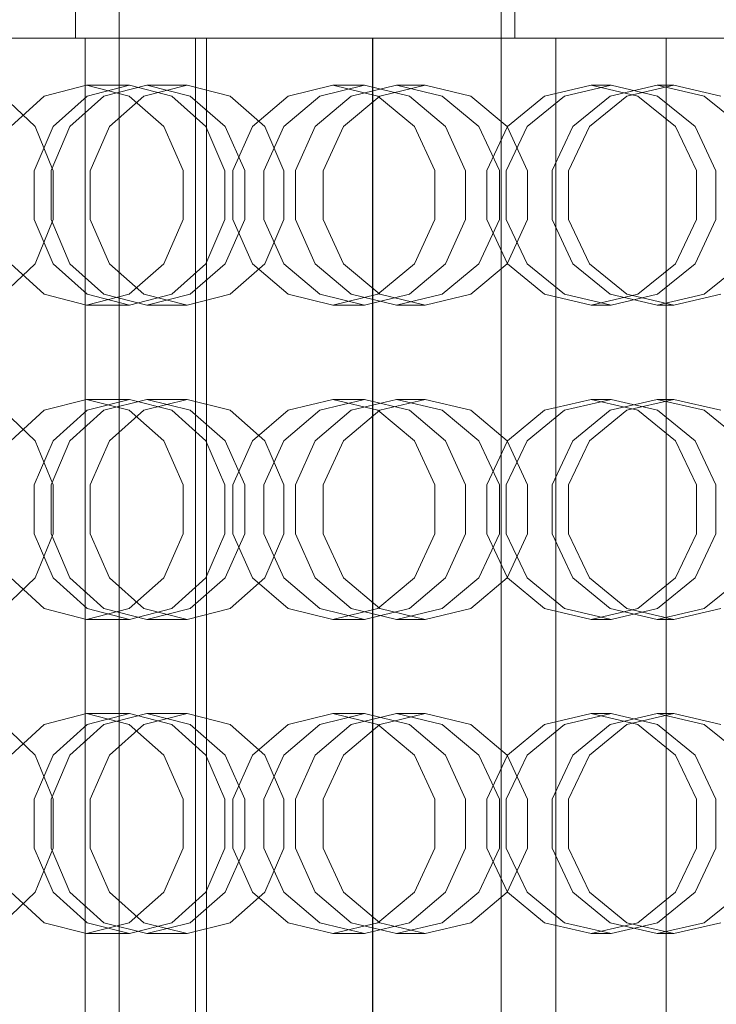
# Model space of a CAD drawing. Header units: millimetres. Extents: x -3490 to 61924, y -72580 to 6847.
# Tile 618 of 656: x 25058 to 25191, y -17984 to -17796. Entities that reach past the tile are written whole.
import ezdxf

# ---------------------------------------------------------------- set-up
doc = ezdxf.new("R2010")
doc.units = ezdxf.units.MM
for name, color, linetype, lineweight in [('COTAS_P', 1, 'Continuous', 0), ('superior_briquetadora', 7, 'Continuous', 0), ('superior_C02-briq', 7, 'Continuous', 0)]:
    doc.layers.add(name, color=color, linetype=linetype, lineweight=lineweight)
doc.dimstyles.new('R19_100', dxfattribs={"dimtxt": 250, "dimasz": 150, "dimexe": 150, "dimexo": 80, "dimgap": 100, "dimtad": 1, "dimtih": 1, "dimtoh": 1, "dimdsep": 46, "dimcen": 0.09, "dimadec": 0, "dimazin": 0, "dimtfac": 1, "dimtdec": 4, "dimtofl": 0, "dimtmove": 0, "dimatfit": 3, "dimfxl": 1, "dimtolj": 1, "dimtzin": 0, "dimarcsym": 0})

# ---------------------------------------------------------------- blocks, each defined once
blk = doc.blocks.new('DIM_R29_37')
at = {"layer": 'COTAS_P'}
for p, q in [((24250.07, -17080), (24400.07, -17035)), ((26750.07, -17080), (26600.07, -17035)), ((24250.07, -17980), (24250.07, -17080)), ((24250.07, -17080), (26750.07, -17080)), ((24250.07, -17080), (24400.07, -17125)), ((26750.07, -17080), (26600.07, -17125)), ((26750.07, -17980), (26750.07, -17080))]:
    blk.add_line(p, q, dxfattribs=at)
blk.add_text('2500 P', height=250, dxfattribs=at).set_placement((25500.07, -16980))

msp = doc.modelspace()

# ---------------------------------------------------------------- linework, layer by layer
at = {"layer": 'superior_briquetadora'}
for p, q in [((25152.685, -17250), (25152.685, -17800)), ((25068.718, -17520), (25068.718, -17800)), ((25077.067, -17789), (25077.067, -18171)), ((25042.055, -17800), (25059.165, -17800)), ((25060.251, -17800), (25043.109, -17800)), ((25046.788, -17800), (25059.697, -17800)), ((25060.338, -17800), (25047.587, -17800)), ((25066.791, -17800), (25048.883, -17800)), ((25050.024, -17800), (25067.82, -17800)), ((25059.165, -17800), (25076.765, -17800)), ((25059.697, -17800), (25068.718, -17800)), ((25077.881, -17800), (25060.251, -17800)), ((25069.074, -17800), (25060.338, -17800)), ((25082.084, -17800), (25066.791, -17800)), ((25067.82, -17800), (25082.9, -17800)), ((25068.718, -17800), (25072.065, -17800)), ((25072.065, -17800), (25069.074, -17800)), ((25070.597, -18160), (25070.597, -17800)), ((25073.173, -17800), (25070.597, -17800)), ((25070.597, -17800), (25074.863, -17800)), ((25082.2, -17800), (25073.173, -17800)), ((25074.863, -17800), (25085.323, -17800)), ((25076.765, -17800), (25094.811, -17800)), ((25095.952, -17800), (25077.881, -17800)), ((25093.263, -17800), (25082.084, -17800)), ((25096.303, -17800), (25082.2, -17800)), ((25082.9, -17800), (25093.788, -17800)), ((25085.323, -17800), (25100.383, -17800)), ((25091.695, -18160), (25091.695, -17800)), ((25094.272, -17800), (25091.695, -17800)), ((25091.695, -17800), (25095.962, -17800)), ((25099.236, -17800), (25093.263, -17800)), ((25093.788, -17800), (25099.416, -17800)), ((25093.788, -17800), (25093.788, -18160)), ((25103.298, -17800), (25094.272, -17800)), ((25094.811, -17800), (25113.255, -17800)), ((25114.42, -17800), (25095.952, -17800)), ((25095.962, -17800), (25106.421, -17800)), ((25113.335, -17800), (25096.303, -17800)), ((25099.416, -17800), (25099.236, -17800)), ((25100.383, -17800), (25117.751, -17800)), ((25117.401, -17800), (25103.298, -17800)), ((25106.421, -17800), (25121.481, -17800)), ((25113.255, -17800), (25132.05, -17800)), ((25130.703, -17800), (25113.335, -17800)), ((25133.235, -17800), (25114.42, -17800)), ((25134.433, -17800), (25117.401, -17800)), ((25117.751, -17800), (25134.783, -17800)), ((25121.481, -17800), (25138.849, -17800)), ((25125.468, -18160), (25125.468, -17800)), ((25126.044, -17800), (25125.468, -17800)), ((25125.468, -17800), (25127.948, -17800)), ((25125.568, -17800), (25128.048, -17800)), ((25125.568, -17800), (25125.568, -18160)), ((25126.144, -17800), (25125.568, -17800)), ((25129.675, -17800), (25126.044, -17800)), ((25129.771, -17800), (25126.144, -17800)), ((25127.948, -17800), (25133.419, -17800)), ((25128.048, -17800), (25133.519, -17800)), ((25136.269, -17800), (25129.675, -17800)), ((25136.361, -17800), (25129.771, -17800)), ((25145.763, -17800), (25130.703, -17800)), ((25132.05, -17800), (25151.148, -17800)), ((25152.35, -17800), (25133.235, -17800)), ((25133.419, -17800), (25141.746, -17800)), ((25133.519, -17800), (25141.847, -17800)), ((25151.801, -17800), (25134.433, -17800)), ((25134.783, -17800), (25148.886, -17800)), ((25145.666, -17800), (25136.269, -17800)), ((25145.75, -17800), (25136.361, -17800)), ((25138.849, -17800), (25155.881, -17800)), ((25141.746, -17800), (25152.726, -17800)), ((25141.847, -17800), (25152.827, -17800)), ((25157.634, -17800), (25145.666, -17800)), ((25157.708, -17800), (25145.75, -17800)), ((25156.222, -17800), (25145.763, -17800)), ((25148.886, -17800), (25157.912, -17800)), ((25151.148, -17800), (25170.5, -17800)), ((25166.861, -17800), (25151.801, -17800)), ((25171.717, -17800), (25152.35, -17800)), ((25152.685, -17800), (25155.489, -17800)), ((25153.623, -17800), (25152.685, -17800)), ((25152.726, -17800), (25166.089, -17800)), ((25152.827, -17800), (25166.191, -17800)), ((25158.267, -17800), (25153.623, -17800)), ((25155.489, -17800), (25161.929, -17800)), ((25155.881, -17800), (25169.984, -17800)), ((25160.489, -17800), (25156.222, -17800)), ((25171.877, -17800), (25157.634, -17800)), ((25171.94, -17800), (25157.708, -17800)), ((25157.912, -17800), (25160.489, -17800)), ((25166.439, -17800), (25158.267, -17800)), ((25160.489, -18160), (25160.489, -17800)), ((25161.929, -17800), (25171.755, -17800)), ((25166.089, -17800), (25181.508, -17800)), ((25166.191, -17800), (25181.61, -17800)), ((25177.825, -17800), (25166.439, -17800)), ((25177.321, -17800), (25166.861, -17800)), ((25169.984, -17800), (25179.011, -17800)), ((25170.5, -17800), (25190.056, -17800)), ((25191.284, -17800), (25171.717, -17800)), ((25171.755, -17800), (25184.59, -17800)), ((25188.046, -17800), (25171.877, -17800)), ((25188.096, -17800), (25171.94, -17800)), ((25181.587, -17800), (25177.321, -17800)), ((25191.987, -17800), (25177.825, -17800)), ((25179.011, -17800), (25181.587, -17800)), ((25181.508, -17800), (25198.606, -17800)), ((25181.587, -18160), (25181.587, -17800)), ((25181.61, -17800), (25198.708, -17800)), ((25184.59, -17800), (25199.942, -17800)), ((25205.742, -17800), (25188.046, -17800)), ((25205.778, -17800), (25188.096, -17800)), ((25190.056, -17800), (25209.766, -17800)), ((25062.79, -17811.08), (25070.847, -17809)), ((25079.071, -17809), (25070.847, -17809)), ((25070.847, -17809), (25079.001, -17811.08)), ((25079.071, -17809), (25070.966, -17811.08)), ((25082.359, -17809), (25074.167, -17811.08)), ((25087.176, -17811.08), (25079.071, -17809)), ((25081.818, -17811.08), (25090.055, -17809)), ((25090.055, -17809), (25082.359, -17809)), ((25090.642, -17811.08), (25082.359, -17809)), ((25090.055, -17809), (25098.292, -17811.08)), ((25109.378, -17811.08), (25117.922, -17809)), ((25123.986, -17809), (25115.408, -17811.08)), ((25123.986, -17809), (25117.922, -17809)), ((25117.922, -17809), (25126.538, -17811.08)), ((25130.077, -17809), (25121.434, -17811.08)), ((25132.565, -17811.08), (25123.986, -17809)), ((25126.909, -17811.08), (25135.583, -17809)), ((25135.583, -17809), (25130.077, -17809)), ((25138.785, -17811.08), (25130.077, -17809)), ((25135.583, -17809), (25144.258, -17811.08)), ((25158.374, -17811.08), (25167.259, -17809)), ((25171.059, -17809), (25162.153, -17811.08)), ((25171.059, -17809), (25167.259, -17809)), ((25167.259, -17809), (25176.188, -17811.08)), ((25179.848, -17809), (25170.902, -17811.08)), ((25179.965, -17811.08), (25171.059, -17809)), ((25174.106, -17811.08), (25183.07, -17809)), ((25183.07, -17809), (25179.848, -17809)), ((25188.832, -17811.08), (25179.848, -17809)), ((25183.07, -17809), (25192.035, -17811.08)), ((25054.922, -17811.08), (25061.063, -17816.907)), ((25056.4, -17816.906), (25062.79, -17811.08)), ((25070.966, -17811.08), (25064.467, -17816.907)), ((25074.167, -17811.08), (25067.664, -17816.906)), ((25075.213, -17816.907), (25081.818, -17811.08)), ((25079.001, -17811.08), (25085.608, -17816.906)), ((25093.676, -17816.907), (25087.176, -17811.08)), ((25097.348, -17816.906), (25090.642, -17811.08)), ((25098.292, -17811.08), (25104.897, -17816.907)), ((25102.58, -17816.906), (25109.378, -17811.08)), ((25115.408, -17811.08), (25108.528, -17816.907)), ((25121.434, -17811.08), (25114.551, -17816.906)), ((25119.952, -17816.907), (25126.909, -17811.08)), ((25126.538, -17811.08), (25133.497, -17816.906)), ((25139.445, -17816.907), (25132.565, -17811.08)), ((25145.813, -17816.906), (25138.785, -17811.08)), ((25144.258, -17811.08), (25151.215, -17816.907)), ((25151.283, -17816.906), (25158.374, -17811.08)), ((25162.153, -17811.08), (25155.011, -17816.907)), ((25170.902, -17811.08), (25163.756, -17816.906)), ((25166.917, -17816.907), (25174.106, -17811.08)), ((25176.188, -17811.08), (25183.38, -17816.906)), ((25187.107, -17816.907), (25179.965, -17811.08)), ((25196.063, -17816.906), (25188.832, -17811.08)), ((25064.467, -17816.907), (25060.86, -17825.327)), ((25061.063, -17816.907), (25064.471, -17825.327)), ((25067.664, -17816.906), (25064.08, -17825.326)), ((25071.547, -17825.327), (25075.213, -17816.907)), ((25085.608, -17816.906), (25089.303, -17825.326)), ((25097.283, -17825.327), (25093.676, -17816.907)), ((25101.095, -17825.326), (25097.348, -17816.906)), ((25098.826, -17825.326), (25102.58, -17816.906)), ((25108.528, -17816.907), (25104.71, -17825.327)), ((25104.897, -17816.907), (25108.563, -17825.327)), ((25114.551, -17816.906), (25110.749, -17825.326)), ((25116.091, -17825.327), (25119.952, -17816.907)), ((25133.497, -17816.906), (25137.379, -17825.326)), ((25143.263, -17825.327), (25139.445, -17816.907)), ((25149.732, -17825.326), (25145.813, -17816.906)), ((25147.36, -17825.326), (25151.283, -17816.906)), ((25155.011, -17816.907), (25151.047, -17825.327)), ((25151.215, -17816.907), (25155.075, -17825.327)), ((25163.756, -17816.906), (25159.801, -17825.326)), ((25162.928, -17825.327), (25166.917, -17816.907)), ((25183.38, -17816.906), (25187.384, -17825.326)), ((25191.071, -17825.327), (25187.107, -17816.907)), ((25060.86, -17825.327), (25060.86, -17834.673)), ((25064.08, -17825.326), (25064.08, -17834.674)), ((25064.471, -17825.327), (25064.471, -17834.673)), ((25071.547, -17834.673), (25071.547, -17825.327)), ((25089.303, -17825.326), (25089.303, -17834.674)), ((25097.283, -17834.673), (25097.283, -17825.327)), ((25098.826, -17834.674), (25098.826, -17825.326)), ((25101.095, -17834.674), (25101.095, -17825.326)), ((25104.71, -17825.327), (25104.71, -17834.673)), ((25108.563, -17825.327), (25108.563, -17834.673)), ((25110.749, -17825.326), (25110.749, -17834.674)), ((25116.091, -17834.673), (25116.091, -17825.327)), ((25137.379, -17825.326), (25137.379, -17834.674)), ((25143.263, -17834.673), (25143.263, -17825.327)), ((25147.36, -17834.674), (25147.36, -17825.326)), ((25149.732, -17834.674), (25149.732, -17825.326)), ((25151.047, -17825.327), (25151.047, -17834.673)), ((25155.075, -17825.327), (25155.075, -17834.673)), ((25159.801, -17825.326), (25159.801, -17834.674)), ((25162.928, -17834.673), (25162.928, -17825.327)), ((25187.384, -17825.326), (25187.384, -17834.674)), ((25191.071, -17834.673), (25191.071, -17825.327)), ((25060.86, -17834.673), (25064.467, -17843.093)), ((25064.471, -17834.673), (25061.063, -17843.093)), ((25064.08, -17834.674), (25067.664, -17843.094)), ((25075.213, -17843.093), (25071.547, -17834.673)), ((25089.303, -17834.674), (25085.608, -17843.094)), ((25093.676, -17843.093), (25097.283, -17834.673)), ((25097.348, -17843.094), (25101.095, -17834.674)), ((25102.58, -17843.094), (25098.826, -17834.674)), ((25104.71, -17834.673), (25108.528, -17843.093)), ((25108.563, -17834.673), (25104.897, -17843.093)), ((25110.749, -17834.674), (25114.551, -17843.094)), ((25119.952, -17843.093), (25116.091, -17834.673)), ((25137.379, -17834.674), (25133.497, -17843.094)), ((25139.445, -17843.093), (25143.263, -17834.673)), ((25145.813, -17843.094), (25149.732, -17834.674)), ((25151.283, -17843.094), (25147.36, -17834.674)), ((25151.047, -17834.673), (25155.011, -17843.093)), ((25155.075, -17834.673), (25151.215, -17843.093)), ((25159.801, -17834.674), (25163.756, -17843.094)), ((25166.917, -17843.093), (25162.928, -17834.673)), ((25187.384, -17834.674), (25183.38, -17843.094)), ((25187.107, -17843.093), (25191.071, -17834.673)), ((25061.063, -17843.093), (25054.922, -17848.92)), ((25062.79, -17848.92), (25056.4, -17843.094)), ((25064.467, -17843.093), (25070.966, -17848.92)), ((25067.664, -17843.094), (25074.167, -17848.92)), ((25081.818, -17848.92), (25075.213, -17843.093)), ((25085.608, -17843.094), (25079.001, -17848.92)), ((25087.176, -17848.92), (25093.676, -17843.093)), ((25090.642, -17848.92), (25097.348, -17843.094)), ((25104.897, -17843.093), (25098.292, -17848.92)), ((25109.378, -17848.92), (25102.58, -17843.094)), ((25108.528, -17843.093), (25115.408, -17848.92)), ((25114.551, -17843.094), (25121.434, -17848.92)), ((25126.909, -17848.92), (25119.952, -17843.093)), ((25133.497, -17843.094), (25126.538, -17848.92)), ((25132.565, -17848.92), (25139.445, -17843.093)), ((25138.785, -17848.92), (25145.813, -17843.094)), ((25151.215, -17843.093), (25144.258, -17848.92)), ((25158.374, -17848.92), (25151.283, -17843.094)), ((25155.011, -17843.093), (25162.153, -17848.92)), ((25163.756, -17843.094), (25170.902, -17848.92)), ((25174.106, -17848.92), (25166.917, -17843.093)), ((25183.38, -17843.094), (25176.188, -17848.92)), ((25179.965, -17848.92), (25187.107, -17843.093)), ((25188.832, -17848.92), (25196.063, -17843.094)), ((25070.847, -17851), (25062.79, -17848.92)), ((25079.001, -17848.92), (25070.847, -17851)), ((25070.966, -17848.92), (25079.071, -17851)), ((25074.167, -17848.92), (25082.359, -17851)), ((25079.071, -17851), (25087.176, -17848.92)), ((25090.055, -17851), (25081.818, -17848.92)), ((25082.359, -17851), (25090.642, -17848.92)), ((25098.292, -17848.92), (25090.055, -17851)), ((25117.922, -17851), (25109.378, -17848.92)), ((25115.408, -17848.92), (25123.986, -17851)), ((25126.538, -17848.92), (25117.922, -17851)), ((25121.434, -17848.92), (25130.077, -17851)), ((25123.986, -17851), (25132.565, -17848.92)), ((25135.583, -17851), (25126.909, -17848.92)), ((25130.077, -17851), (25138.785, -17848.92)), ((25144.258, -17848.92), (25135.583, -17851)), ((25167.259, -17851), (25158.374, -17848.92)), ((25162.153, -17848.92), (25171.059, -17851)), ((25176.188, -17848.92), (25167.259, -17851)), ((25170.902, -17848.92), (25179.848, -17851)), ((25171.059, -17851), (25179.965, -17848.92)), ((25183.07, -17851), (25174.106, -17848.92)), ((25179.848, -17851), (25188.832, -17848.92)), ((25192.035, -17848.92), (25183.07, -17851)), ((25079.071, -17851), (25070.847, -17851)), ((25090.055, -17851), (25082.359, -17851)), ((25123.986, -17851), (25117.922, -17851)), ((25135.583, -17851), (25130.077, -17851)), ((25171.059, -17851), (25167.259, -17851)), ((25183.07, -17851), (25179.848, -17851)), ((25062.79, -17871.08), (25070.847, -17869)), ((25079.071, -17869), (25070.847, -17869)), ((25070.847, -17869), (25079.001, -17871.08)), ((25079.071, -17869), (25070.966, -17871.08)), ((25082.359, -17869), (25074.167, -17871.08)), ((25087.176, -17871.08), (25079.071, -17869)), ((25081.818, -17871.08), (25090.055, -17869)), ((25090.055, -17869), (25082.359, -17869)), ((25090.642, -17871.08), (25082.359, -17869)), ((25090.055, -17869), (25098.292, -17871.08)), ((25109.378, -17871.08), (25117.922, -17869)), ((25123.986, -17869), (25115.408, -17871.08)), ((25123.986, -17869), (25117.922, -17869)), ((25117.922, -17869), (25126.538, -17871.08)), ((25130.077, -17869), (25121.434, -17871.08)), ((25132.565, -17871.08), (25123.986, -17869)), ((25126.909, -17871.08), (25135.583, -17869)), ((25135.583, -17869), (25130.077, -17869)), ((25138.785, -17871.08), (25130.077, -17869)), ((25135.583, -17869), (25144.258, -17871.08)), ((25158.374, -17871.08), (25167.259, -17869)), ((25171.059, -17869), (25162.153, -17871.08)), ((25171.059, -17869), (25167.259, -17869)), ((25167.259, -17869), (25176.188, -17871.08)), ((25179.848, -17869), (25170.902, -17871.08)), ((25179.965, -17871.08), (25171.059, -17869)), ((25174.106, -17871.08), (25183.07, -17869)), ((25183.07, -17869), (25179.848, -17869)), ((25188.832, -17871.08), (25179.848, -17869)), ((25183.07, -17869), (25192.035, -17871.08)), ((25054.922, -17871.08), (25061.063, -17876.907)), ((25056.4, -17876.906), (25062.79, -17871.08)), ((25070.966, -17871.08), (25064.467, -17876.907)), ((25074.167, -17871.08), (25067.664, -17876.906)), ((25075.213, -17876.907), (25081.818, -17871.08)), ((25079.001, -17871.08), (25085.608, -17876.906)), ((25093.676, -17876.907), (25087.176, -17871.08)), ((25097.348, -17876.906), (25090.642, -17871.08)), ((25098.292, -17871.08), (25104.897, -17876.907)), ((25102.58, -17876.906), (25109.378, -17871.08)), ((25115.408, -17871.08), (25108.528, -17876.907)), ((25121.434, -17871.08), (25114.551, -17876.906)), ((25119.952, -17876.907), (25126.909, -17871.08)), ((25126.538, -17871.08), (25133.497, -17876.906)), ((25139.445, -17876.907), (25132.565, -17871.08)), ((25145.813, -17876.906), (25138.785, -17871.08)), ((25144.258, -17871.08), (25151.215, -17876.907)), ((25151.283, -17876.906), (25158.374, -17871.08)), ((25162.153, -17871.08), (25155.011, -17876.907)), ((25170.902, -17871.08), (25163.756, -17876.906)), ((25166.917, -17876.907), (25174.106, -17871.08)), ((25176.188, -17871.08), (25183.38, -17876.906)), ((25187.107, -17876.907), (25179.965, -17871.08)), ((25196.063, -17876.906), (25188.832, -17871.08)), ((25064.467, -17876.907), (25060.86, -17885.327)), ((25061.063, -17876.907), (25064.471, -17885.327)), ((25067.664, -17876.906), (25064.08, -17885.326)), ((25071.547, -17885.327), (25075.213, -17876.907)), ((25085.608, -17876.906), (25089.303, -17885.326)), ((25097.283, -17885.327), (25093.676, -17876.907)), ((25101.095, -17885.326), (25097.348, -17876.906)), ((25098.826, -17885.326), (25102.58, -17876.906)), ((25108.528, -17876.907), (25104.71, -17885.327)), ((25104.897, -17876.907), (25108.563, -17885.327)), ((25114.551, -17876.906), (25110.749, -17885.326)), ((25116.091, -17885.327), (25119.952, -17876.907)), ((25133.497, -17876.906), (25137.379, -17885.326)), ((25143.263, -17885.327), (25139.445, -17876.907)), ((25149.732, -17885.326), (25145.813, -17876.906)), ((25147.36, -17885.326), (25151.283, -17876.906)), ((25155.011, -17876.907), (25151.047, -17885.327)), ((25151.215, -17876.907), (25155.075, -17885.327)), ((25163.756, -17876.906), (25159.801, -17885.326)), ((25162.928, -17885.327), (25166.917, -17876.907)), ((25183.38, -17876.906), (25187.384, -17885.326)), ((25191.071, -17885.327), (25187.107, -17876.907)), ((25060.86, -17885.327), (25060.86, -17894.673)), ((25064.08, -17885.326), (25064.08, -17894.674)), ((25064.471, -17885.327), (25064.471, -17894.673)), ((25071.547, -17894.673), (25071.547, -17885.327)), ((25089.303, -17885.326), (25089.303, -17894.674)), ((25097.283, -17894.673), (25097.283, -17885.327)), ((25098.826, -17894.674), (25098.826, -17885.326)), ((25101.095, -17894.674), (25101.095, -17885.326)), ((25104.71, -17885.327), (25104.71, -17894.673)), ((25108.563, -17885.327), (25108.563, -17894.673)), ((25110.749, -17885.326), (25110.749, -17894.674)), ((25116.091, -17894.673), (25116.091, -17885.327)), ((25137.379, -17885.326), (25137.379, -17894.674)), ((25143.263, -17894.673), (25143.263, -17885.327)), ((25147.36, -17894.674), (25147.36, -17885.326)), ((25149.732, -17894.674), (25149.732, -17885.326)), ((25151.047, -17885.327), (25151.047, -17894.673)), ((25155.075, -17885.327), (25155.075, -17894.673)), ((25159.801, -17885.326), (25159.801, -17894.674)), ((25162.928, -17894.673), (25162.928, -17885.327)), ((25187.384, -17885.326), (25187.384, -17894.674)), ((25191.071, -17894.673), (25191.071, -17885.327)), ((25060.86, -17894.673), (25064.467, -17903.093)), ((25064.471, -17894.673), (25061.063, -17903.093)), ((25064.08, -17894.674), (25067.664, -17903.094)), ((25075.213, -17903.093), (25071.547, -17894.673)), ((25089.303, -17894.674), (25085.608, -17903.094)), ((25093.676, -17903.093), (25097.283, -17894.673)), ((25097.348, -17903.094), (25101.095, -17894.674)), ((25102.58, -17903.094), (25098.826, -17894.674)), ((25104.71, -17894.673), (25108.528, -17903.093)), ((25108.563, -17894.673), (25104.897, -17903.093)), ((25110.749, -17894.674), (25114.551, -17903.094)), ((25119.952, -17903.093), (25116.091, -17894.673)), ((25137.379, -17894.674), (25133.497, -17903.094)), ((25139.445, -17903.093), (25143.263, -17894.673)), ((25145.813, -17903.094), (25149.732, -17894.674)), ((25151.283, -17903.094), (25147.36, -17894.674)), ((25151.047, -17894.673), (25155.011, -17903.093)), ((25155.075, -17894.673), (25151.215, -17903.093)), ((25159.801, -17894.674), (25163.756, -17903.094)), ((25166.917, -17903.093), (25162.928, -17894.673)), ((25187.384, -17894.674), (25183.38, -17903.094)), ((25187.107, -17903.093), (25191.071, -17894.673)), ((25061.063, -17903.093), (25054.922, -17908.92)), ((25062.79, -17908.92), (25056.4, -17903.094)), ((25064.467, -17903.093), (25070.966, -17908.92)), ((25067.664, -17903.094), (25074.167, -17908.92)), ((25081.818, -17908.92), (25075.213, -17903.093)), ((25085.608, -17903.094), (25079.001, -17908.92)), ((25087.176, -17908.92), (25093.676, -17903.093)), ((25090.642, -17908.92), (25097.348, -17903.094)), ((25104.897, -17903.093), (25098.292, -17908.92)), ((25109.378, -17908.92), (25102.58, -17903.094)), ((25108.528, -17903.093), (25115.408, -17908.92)), ((25114.551, -17903.094), (25121.434, -17908.92)), ((25126.909, -17908.92), (25119.952, -17903.093)), ((25133.497, -17903.094), (25126.538, -17908.92)), ((25132.565, -17908.92), (25139.445, -17903.093)), ((25138.785, -17908.92), (25145.813, -17903.094)), ((25151.215, -17903.093), (25144.258, -17908.92)), ((25158.374, -17908.92), (25151.283, -17903.094)), ((25155.011, -17903.093), (25162.153, -17908.92)), ((25163.756, -17903.094), (25170.902, -17908.92)), ((25174.106, -17908.92), (25166.917, -17903.093)), ((25183.38, -17903.094), (25176.188, -17908.92)), ((25179.965, -17908.92), (25187.107, -17903.093)), ((25188.832, -17908.92), (25196.063, -17903.094)), ((25070.847, -17911), (25062.79, -17908.92)), ((25079.001, -17908.92), (25070.847, -17911)), ((25070.966, -17908.92), (25079.071, -17911)), ((25074.167, -17908.92), (25082.359, -17911)), ((25079.071, -17911), (25087.176, -17908.92)), ((25090.055, -17911), (25081.818, -17908.92)), ((25082.359, -17911), (25090.642, -17908.92)), ((25098.292, -17908.92), (25090.055, -17911)), ((25117.922, -17911), (25109.378, -17908.92)), ((25115.408, -17908.92), (25123.986, -17911)), ((25126.538, -17908.92), (25117.922, -17911)), ((25121.434, -17908.92), (25130.077, -17911)), ((25123.986, -17911), (25132.565, -17908.92)), ((25135.583, -17911), (25126.909, -17908.92)), ((25130.077, -17911), (25138.785, -17908.92)), ((25144.258, -17908.92), (25135.583, -17911)), ((25167.259, -17911), (25158.374, -17908.92)), ((25162.153, -17908.92), (25171.059, -17911)), ((25176.188, -17908.92), (25167.259, -17911)), ((25170.902, -17908.92), (25179.848, -17911)), ((25171.059, -17911), (25179.965, -17908.92)), ((25183.07, -17911), (25174.106, -17908.92)), ((25179.848, -17911), (25188.832, -17908.92)), ((25192.035, -17908.92), (25183.07, -17911)), ((25079.071, -17911), (25070.847, -17911)), ((25090.055, -17911), (25082.359, -17911)), ((25123.986, -17911), (25117.922, -17911)), ((25135.583, -17911), (25130.077, -17911)), ((25171.059, -17911), (25167.259, -17911)), ((25183.07, -17911), (25179.848, -17911)), ((25062.79, -17931.08), (25070.847, -17929)), ((25079.071, -17929), (25070.847, -17929)), ((25070.847, -17929), (25079.001, -17931.08)), ((25079.071, -17929), (25070.966, -17931.08)), ((25082.359, -17929), (25074.167, -17931.08)), ((25087.176, -17931.08), (25079.071, -17929)), ((25081.818, -17931.08), (25090.055, -17929)), ((25090.055, -17929), (25082.359, -17929)), ((25090.642, -17931.08), (25082.359, -17929)), ((25090.055, -17929), (25098.292, -17931.08)), ((25109.378, -17931.08), (25117.922, -17929)), ((25123.986, -17929), (25115.408, -17931.08)), ((25123.986, -17929), (25117.922, -17929)), ((25117.922, -17929), (25126.538, -17931.08)), ((25130.077, -17929), (25121.434, -17931.08)), ((25132.565, -17931.08), (25123.986, -17929)), ((25126.909, -17931.08), (25135.583, -17929)), ((25135.583, -17929), (25130.077, -17929)), ((25138.785, -17931.08), (25130.077, -17929)), ((25135.583, -17929), (25144.258, -17931.08)), ((25158.374, -17931.08), (25167.259, -17929)), ((25171.059, -17929), (25162.153, -17931.08)), ((25171.059, -17929), (25167.259, -17929)), ((25167.259, -17929), (25176.188, -17931.08)), ((25179.848, -17929), (25170.902, -17931.08)), ((25179.965, -17931.08), (25171.059, -17929)), ((25174.106, -17931.08), (25183.07, -17929)), ((25183.07, -17929), (25179.848, -17929)), ((25188.832, -17931.08), (25179.848, -17929)), ((25183.07, -17929), (25192.035, -17931.08)), ((25054.922, -17931.08), (25061.063, -17936.907)), ((25056.4, -17936.906), (25062.79, -17931.08)), ((25070.966, -17931.08), (25064.467, -17936.907)), ((25074.167, -17931.08), (25067.664, -17936.906)), ((25075.213, -17936.907), (25081.818, -17931.08)), ((25079.001, -17931.08), (25085.608, -17936.906)), ((25093.676, -17936.907), (25087.176, -17931.08)), ((25097.348, -17936.906), (25090.642, -17931.08)), ((25098.292, -17931.08), (25104.897, -17936.907)), ((25102.58, -17936.906), (25109.378, -17931.08)), ((25115.408, -17931.08), (25108.528, -17936.907)), ((25121.434, -17931.08), (25114.551, -17936.906)), ((25119.952, -17936.907), (25126.909, -17931.08)), ((25126.538, -17931.08), (25133.497, -17936.906)), ((25139.445, -17936.907), (25132.565, -17931.08)), ((25145.813, -17936.906), (25138.785, -17931.08)), ((25144.258, -17931.08), (25151.215, -17936.907)), ((25151.283, -17936.906), (25158.374, -17931.08)), ((25162.153, -17931.08), (25155.011, -17936.907)), ((25170.902, -17931.08), (25163.756, -17936.906)), ((25166.917, -17936.907), (25174.106, -17931.08)), ((25176.188, -17931.08), (25183.38, -17936.906)), ((25187.107, -17936.907), (25179.965, -17931.08)), ((25196.063, -17936.906), (25188.832, -17931.08)), ((25064.467, -17936.907), (25060.86, -17945.327)), ((25061.063, -17936.907), (25064.471, -17945.327)), ((25067.664, -17936.906), (25064.08, -17945.326)), ((25071.547, -17945.327), (25075.213, -17936.907)), ((25085.608, -17936.906), (25089.303, -17945.326)), ((25097.283, -17945.327), (25093.676, -17936.907)), ((25101.095, -17945.326), (25097.348, -17936.906)), ((25098.826, -17945.326), (25102.58, -17936.906)), ((25108.528, -17936.907), (25104.71, -17945.327)), ((25104.897, -17936.907), (25108.563, -17945.327)), ((25114.551, -17936.906), (25110.749, -17945.326)), ((25116.091, -17945.327), (25119.952, -17936.907)), ((25133.497, -17936.906), (25137.379, -17945.326)), ((25143.263, -17945.327), (25139.445, -17936.907)), ((25149.732, -17945.326), (25145.813, -17936.906)), ((25147.36, -17945.326), (25151.283, -17936.906)), ((25155.011, -17936.907), (25151.047, -17945.327)), ((25151.215, -17936.907), (25155.075, -17945.327)), ((25163.756, -17936.906), (25159.801, -17945.326)), ((25162.928, -17945.327), (25166.917, -17936.907)), ((25183.38, -17936.906), (25187.384, -17945.326)), ((25191.071, -17945.327), (25187.107, -17936.907)), ((25060.86, -17945.327), (25060.86, -17954.673)), ((25064.08, -17945.326), (25064.08, -17954.674)), ((25064.471, -17945.327), (25064.471, -17954.673)), ((25071.547, -17954.673), (25071.547, -17945.327)), ((25089.303, -17945.326), (25089.303, -17954.674)), ((25097.283, -17954.673), (25097.283, -17945.327)), ((25098.826, -17954.674), (25098.826, -17945.326)), ((25101.095, -17954.674), (25101.095, -17945.326)), ((25104.71, -17945.327), (25104.71, -17954.673)), ((25108.563, -17945.327), (25108.563, -17954.673)), ((25110.749, -17945.326), (25110.749, -17954.674)), ((25116.091, -17954.673), (25116.091, -17945.327)), ((25137.379, -17945.326), (25137.379, -17954.674)), ((25143.263, -17954.673), (25143.263, -17945.327)), ((25147.36, -17954.674), (25147.36, -17945.326)), ((25149.732, -17954.674), (25149.732, -17945.326)), ((25151.047, -17945.327), (25151.047, -17954.673)), ((25155.075, -17945.327), (25155.075, -17954.673)), ((25159.801, -17945.326), (25159.801, -17954.674)), ((25162.928, -17954.673), (25162.928, -17945.327)), ((25187.384, -17945.326), (25187.384, -17954.674)), ((25191.071, -17954.673), (25191.071, -17945.327)), ((25060.86, -17954.673), (25064.467, -17963.093)), ((25064.471, -17954.673), (25061.063, -17963.093)), ((25064.08, -17954.674), (25067.664, -17963.094)), ((25075.213, -17963.093), (25071.547, -17954.673)), ((25089.303, -17954.674), (25085.608, -17963.094)), ((25093.676, -17963.093), (25097.283, -17954.673)), ((25097.348, -17963.094), (25101.095, -17954.674)), ((25102.58, -17963.094), (25098.826, -17954.674)), ((25104.71, -17954.673), (25108.528, -17963.093)), ((25108.563, -17954.673), (25104.897, -17963.093)), ((25110.749, -17954.674), (25114.551, -17963.094)), ((25119.952, -17963.093), (25116.091, -17954.673)), ((25137.379, -17954.674), (25133.497, -17963.094)), ((25139.445, -17963.093), (25143.263, -17954.673)), ((25145.813, -17963.094), (25149.732, -17954.674)), ((25151.283, -17963.094), (25147.36, -17954.674)), ((25151.047, -17954.673), (25155.011, -17963.093)), ((25155.075, -17954.673), (25151.215, -17963.093)), ((25159.801, -17954.674), (25163.756, -17963.094)), ((25166.917, -17963.093), (25162.928, -17954.673)), ((25187.384, -17954.674), (25183.38, -17963.094)), ((25187.107, -17963.093), (25191.071, -17954.673)), ((25061.063, -17963.093), (25054.922, -17968.92)), ((25062.79, -17968.92), (25056.4, -17963.094)), ((25064.467, -17963.093), (25070.966, -17968.92)), ((25067.664, -17963.094), (25074.167, -17968.92)), ((25081.818, -17968.92), (25075.213, -17963.093)), ((25085.608, -17963.094), (25079.001, -17968.92)), ((25087.176, -17968.92), (25093.676, -17963.093)), ((25090.642, -17968.92), (25097.348, -17963.094)), ((25104.897, -17963.093), (25098.292, -17968.92)), ((25109.378, -17968.92), (25102.58, -17963.094)), ((25108.528, -17963.093), (25115.408, -17968.92)), ((25114.551, -17963.094), (25121.434, -17968.92)), ((25126.909, -17968.92), (25119.952, -17963.093)), ((25133.497, -17963.094), (25126.538, -17968.92)), ((25132.565, -17968.92), (25139.445, -17963.093)), ((25138.785, -17968.92), (25145.813, -17963.094)), ((25151.215, -17963.093), (25144.258, -17968.92)), ((25158.374, -17968.92), (25151.283, -17963.094)), ((25155.011, -17963.093), (25162.153, -17968.92)), ((25163.756, -17963.094), (25170.902, -17968.92)), ((25174.106, -17968.92), (25166.917, -17963.093)), ((25183.38, -17963.094), (25176.188, -17968.92)), ((25179.965, -17968.92), (25187.107, -17963.093)), ((25188.832, -17968.92), (25196.063, -17963.094)), ((25070.847, -17971), (25062.79, -17968.92)), ((25079.001, -17968.92), (25070.847, -17971)), ((25070.966, -17968.92), (25079.071, -17971)), ((25074.167, -17968.92), (25082.359, -17971)), ((25079.071, -17971), (25087.176, -17968.92)), ((25090.055, -17971), (25081.818, -17968.92)), ((25082.359, -17971), (25090.642, -17968.92)), ((25098.292, -17968.92), (25090.055, -17971)), ((25117.922, -17971), (25109.378, -17968.92)), ((25115.408, -17968.92), (25123.986, -17971)), ((25126.538, -17968.92), (25117.922, -17971)), ((25121.434, -17968.92), (25130.077, -17971)), ((25123.986, -17971), (25132.565, -17968.92)), ((25135.583, -17971), (25126.909, -17968.92)), ((25130.077, -17971), (25138.785, -17968.92)), ((25144.258, -17968.92), (25135.583, -17971)), ((25167.259, -17971), (25158.374, -17968.92)), ((25162.153, -17968.92), (25171.059, -17971)), ((25176.188, -17968.92), (25167.259, -17971)), ((25170.902, -17968.92), (25179.848, -17971)), ((25171.059, -17971), (25179.965, -17968.92)), ((25183.07, -17971), (25174.106, -17968.92)), ((25179.848, -17971), (25188.832, -17968.92)), ((25192.035, -17968.92), (25183.07, -17971)), ((25079.071, -17971), (25070.847, -17971)), ((25090.055, -17971), (25082.359, -17971)), ((25123.986, -17971), (25117.922, -17971)), ((25135.583, -17971), (25130.077, -17971)), ((25171.059, -17971), (25167.259, -17971)), ((25183.07, -17971), (25179.848, -17971))]:
    msp.add_line(p, q, dxfattribs=at)
at = {"layer": 'superior_C02-briq'}
msp.add_line((25150.067, -17705), (25150.067, -18255), dxfattribs=at)

# ---------------------------------------------------------------- dimensions: what is measured, and where the dimension line sits
at = {"layer": 'COTAS_P'}
dim = msp.add_aligned_dim(p1=(24250.067, -17980), p2=(26750.067, -17980), distance=900, text='<> P', dimstyle='R19_100', dxfattribs=at)
dim.commit()
dim.dimension.update_dxf_attribs({"geometry": 'DIM_R29_37', "text_midpoint": (25500.067, -17080)})

doc.saveas('drawing.dxf')
